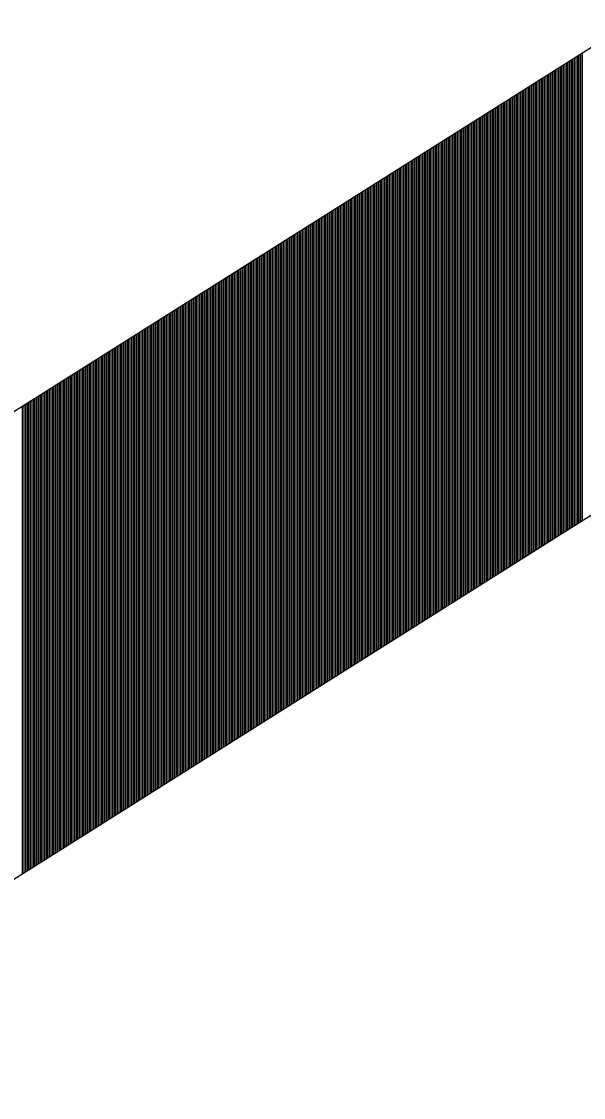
# Model space of a CAD drawing. Extents: x 1398460 to 1408037, y 380768 to 383968.
# Drawn here: x 1401007.47 to 1401011.03, y 380976.78 to 380983.57 of the extents above; entities that cross this region are included whole.
import ezdxf

# ---------------------------------------------------------------- set-up
doc = ezdxf.new("R2010")
doc.units = 0
doc.layers.add('Default', color=7, linetype='Continuous')

msp = doc.modelspace()

# ---------------------------------------------------------------- linework, layer by layer
at = {"layer": 'Default'}
for p, q in [((1401022.2485, 380990.4515), (1400998.5097, 380975.4903)), ((1401023.5814, 380988.3365), (1400999.8426, 380973.3753)), ((1401010.9673, 380983.3416), (1401010.9673, 380980.3866)), ((1401010.9773, 380983.3479), (1401010.9773, 380980.3929)), ((1401010.9873, 380983.3542), (1401010.9873, 380980.3992)), ((1401010.9973, 380983.3605), (1401010.9973, 380980.4055)), ((1401011.0073, 380983.3669), (1401011.0073, 380980.4118)), ((1401011.0173, 380983.3732), (1401011.0173, 380980.4181)), ((1401010.8573, 380983.2723), (1401010.8573, 380980.3172)), ((1401010.8673, 380983.2786), (1401010.8673, 380980.3235)), ((1401010.8773, 380983.2849), (1401010.8773, 380980.3298)), ((1401010.8873, 380983.2912), (1401010.8873, 380980.3361)), ((1401010.8973, 380983.2975), (1401010.8973, 380980.3424)), ((1401010.9073, 380983.3038), (1401010.9073, 380980.3487)), ((1401010.9173, 380983.3101), (1401010.9173, 380980.355)), ((1401010.9273, 380983.3164), (1401010.9273, 380980.3613)), ((1401010.9373, 380983.3227), (1401010.9373, 380980.3677)), ((1401010.9473, 380983.329), (1401010.9473, 380980.374)), ((1401010.9573, 380983.3353), (1401010.9573, 380980.3803)), ((1401010.7473, 380983.203), (1401010.7473, 380980.2479)), ((1401010.7573, 380983.2093), (1401010.7573, 380980.2542)), ((1401010.7673, 380983.2156), (1401010.7673, 380980.2605)), ((1401010.7773, 380983.2219), (1401010.7773, 380980.2668)), ((1401010.7873, 380983.2282), (1401010.7873, 380980.2731)), ((1401010.7973, 380983.2345), (1401010.7973, 380980.2794)), ((1401010.8073, 380983.2408), (1401010.8073, 380980.2857)), ((1401010.8173, 380983.2471), (1401010.8173, 380980.292)), ((1401010.8273, 380983.2534), (1401010.8273, 380980.2983)), ((1401010.8373, 380983.2597), (1401010.8373, 380980.3046)), ((1401010.8473, 380983.266), (1401010.8473, 380980.3109)), ((1401010.6373, 380983.1337), (1401010.6373, 380980.1786)), ((1401010.6473, 380983.14), (1401010.6473, 380980.1849)), ((1401010.6573, 380983.1463), (1401010.6573, 380980.1912)), ((1401010.6673, 380983.1526), (1401010.6673, 380980.1975)), ((1401010.6773, 380983.1589), (1401010.6773, 380980.2038)), ((1401010.6873, 380983.1652), (1401010.6873, 380980.2101)), ((1401010.6973, 380983.1715), (1401010.6973, 380980.2164)), ((1401010.7073, 380983.1778), (1401010.7073, 380980.2227)), ((1401010.7173, 380983.1841), (1401010.7173, 380980.229)), ((1401010.7273, 380983.1904), (1401010.7273, 380980.2353)), ((1401010.7373, 380983.1967), (1401010.7373, 380980.2416)), ((1401010.5373, 380983.0706), (1401010.5373, 380980.1156)), ((1401010.5473, 380983.0769), (1401010.5473, 380980.1219)), ((1401010.5573, 380983.0832), (1401010.5573, 380980.1282)), ((1401010.5673, 380983.0895), (1401010.5673, 380980.1345)), ((1401010.5773, 380983.0958), (1401010.5773, 380980.1408)), ((1401010.5873, 380983.1021), (1401010.5873, 380980.1471)), ((1401010.5973, 380983.1085), (1401010.5973, 380980.1534)), ((1401010.6073, 380983.1148), (1401010.6073, 380980.1597)), ((1401010.6173, 380983.1211), (1401010.6173, 380980.166)), ((1401010.6273, 380983.1274), (1401010.6273, 380980.1723)), ((1401010.4273, 380983.0013), (1401010.4273, 380980.0462)), ((1401010.4373, 380983.0076), (1401010.4373, 380980.0525)), ((1401010.4473, 380983.0139), (1401010.4473, 380980.0588)), ((1401010.4573, 380983.0202), (1401010.4573, 380980.0651)), ((1401010.4673, 380983.0265), (1401010.4673, 380980.0714)), ((1401010.4773, 380983.0328), (1401010.4773, 380980.0777)), ((1401010.4873, 380983.0391), (1401010.4873, 380980.084)), ((1401010.4973, 380983.0454), (1401010.4973, 380980.0903)), ((1401010.5073, 380983.0517), (1401010.5073, 380980.0966)), ((1401010.5173, 380983.058), (1401010.5173, 380980.1029)), ((1401010.5273, 380983.0643), (1401010.5273, 380980.1093)), ((1401010.3173, 380982.932), (1401010.3173, 380979.9769)), ((1401010.3273, 380982.9383), (1401010.3273, 380979.9832)), ((1401010.3373, 380982.9446), (1401010.3373, 380979.9895)), ((1401010.3473, 380982.9509), (1401010.3473, 380979.9958)), ((1401010.3573, 380982.9572), (1401010.3573, 380980.0021)), ((1401010.3673, 380982.9635), (1401010.3673, 380980.0084)), ((1401010.3773, 380982.9698), (1401010.3773, 380980.0147)), ((1401010.3873, 380982.9761), (1401010.3873, 380980.021)), ((1401010.3973, 380982.9824), (1401010.3973, 380980.0273)), ((1401010.4073, 380982.9887), (1401010.4073, 380980.0336)), ((1401010.4173, 380982.995), (1401010.4173, 380980.0399)), ((1401010.2073, 380982.8627), (1401010.2073, 380979.9076)), ((1401010.2173, 380982.869), (1401010.2173, 380979.9139)), ((1401010.2273, 380982.8753), (1401010.2273, 380979.9202)), ((1401010.2373, 380982.8816), (1401010.2373, 380979.9265)), ((1401010.2473, 380982.8879), (1401010.2473, 380979.9328)), ((1401010.2573, 380982.8942), (1401010.2573, 380979.9391)), ((1401010.2673, 380982.9005), (1401010.2673, 380979.9454)), ((1401010.2773, 380982.9068), (1401010.2773, 380979.9517)), ((1401010.2873, 380982.9131), (1401010.2873, 380979.958)), ((1401010.2973, 380982.9194), (1401010.2973, 380979.9643)), ((1401010.3073, 380982.9257), (1401010.3073, 380979.9706)), ((1401010.0973, 380982.7933), (1401010.0973, 380979.8382)), ((1401010.1073, 380982.7996), (1401010.1073, 380979.8446)), ((1401010.1173, 380982.8059), (1401010.1173, 380979.8509)), ((1401010.1273, 380982.8122), (1401010.1273, 380979.8572)), ((1401010.1373, 380982.8185), (1401010.1373, 380979.8635)), ((1401010.1473, 380982.8248), (1401010.1473, 380979.8698)), ((1401010.1573, 380982.8311), (1401010.1573, 380979.8761)), ((1401010.1673, 380982.8374), (1401010.1673, 380979.8824)), ((1401010.1773, 380982.8438), (1401010.1773, 380979.8887)), ((1401010.1873, 380982.8501), (1401010.1873, 380979.895)), ((1401010.1973, 380982.8564), (1401010.1973, 380979.9013)), ((1401009.9973, 380982.7303), (1401009.9973, 380979.7752)), ((1401010.0073, 380982.7366), (1401010.0073, 380979.7815)), ((1401010.0173, 380982.7429), (1401010.0173, 380979.7878)), ((1401010.0273, 380982.7492), (1401010.0273, 380979.7941)), ((1401010.0373, 380982.7555), (1401010.0373, 380979.8004)), ((1401010.0473, 380982.7618), (1401010.0473, 380979.8067)), ((1401010.0573, 380982.7681), (1401010.0573, 380979.813)), ((1401010.0673, 380982.7744), (1401010.0673, 380979.8193)), ((1401010.0773, 380982.7807), (1401010.0773, 380979.8256)), ((1401010.0873, 380982.787), (1401010.0873, 380979.8319)), ((1401009.8873, 380982.661), (1401009.8873, 380979.7059)), ((1401009.8973, 380982.6673), (1401009.8973, 380979.7122)), ((1401009.9073, 380982.6736), (1401009.9073, 380979.7185)), ((1401009.9173, 380982.6799), (1401009.9173, 380979.7248)), ((1401009.9273, 380982.6862), (1401009.9273, 380979.7311)), ((1401009.9373, 380982.6925), (1401009.9373, 380979.7374)), ((1401009.9473, 380982.6988), (1401009.9473, 380979.7437)), ((1401009.9573, 380982.7051), (1401009.9573, 380979.75)), ((1401009.9673, 380982.7114), (1401009.9673, 380979.7563)), ((1401009.9773, 380982.7177), (1401009.9773, 380979.7626)), ((1401009.9873, 380982.724), (1401009.9873, 380979.7689)), ((1401009.7773, 380982.5917), (1401009.7773, 380979.6366)), ((1401009.7873, 380982.598), (1401009.7873, 380979.6429)), ((1401009.7973, 380982.6043), (1401009.7973, 380979.6492)), ((1401009.8073, 380982.6106), (1401009.8073, 380979.6555)), ((1401009.8173, 380982.6169), (1401009.8173, 380979.6618)), ((1401009.8273, 380982.6232), (1401009.8273, 380979.6681)), ((1401009.8373, 380982.6295), (1401009.8373, 380979.6744)), ((1401009.8473, 380982.6358), (1401009.8473, 380979.6807)), ((1401009.8573, 380982.6421), (1401009.8573, 380979.687)), ((1401009.8673, 380982.6484), (1401009.8673, 380979.6933)), ((1401009.8773, 380982.6547), (1401009.8773, 380979.6996)), ((1401009.6673, 380982.5223), (1401009.6673, 380979.5672)), ((1401009.6773, 380982.5286), (1401009.6773, 380979.5735)), ((1401009.6873, 380982.5349), (1401009.6873, 380979.5799)), ((1401009.6973, 380982.5412), (1401009.6973, 380979.5862)), ((1401009.7073, 380982.5475), (1401009.7073, 380979.5925)), ((1401009.7173, 380982.5538), (1401009.7173, 380979.5988)), ((1401009.7273, 380982.5601), (1401009.7273, 380979.6051)), ((1401009.7373, 380982.5664), (1401009.7373, 380979.6114)), ((1401009.7473, 380982.5727), (1401009.7473, 380979.6177)), ((1401009.7573, 380982.5791), (1401009.7573, 380979.624)), ((1401009.7673, 380982.5854), (1401009.7673, 380979.6303)), ((1401009.5673, 380982.4593), (1401009.5673, 380979.5042)), ((1401009.5773, 380982.4656), (1401009.5773, 380979.5105)), ((1401009.5873, 380982.4719), (1401009.5873, 380979.5168)), ((1401009.5973, 380982.4782), (1401009.5973, 380979.5231)), ((1401009.6073, 380982.4845), (1401009.6073, 380979.5294)), ((1401009.6173, 380982.4908), (1401009.6173, 380979.5357)), ((1401009.6273, 380982.4971), (1401009.6273, 380979.542)), ((1401009.6373, 380982.5034), (1401009.6373, 380979.5483)), ((1401009.6473, 380982.5097), (1401009.6473, 380979.5546)), ((1401009.6573, 380982.516), (1401009.6573, 380979.5609)), ((1401009.4573, 380982.39), (1401009.4573, 380979.4349)), ((1401009.4673, 380982.3963), (1401009.4673, 380979.4412)), ((1401009.4773, 380982.4026), (1401009.4773, 380979.4475)), ((1401009.4873, 380982.4089), (1401009.4873, 380979.4538)), ((1401009.4973, 380982.4152), (1401009.4973, 380979.4601)), ((1401009.5073, 380982.4215), (1401009.5073, 380979.4664)), ((1401009.5173, 380982.4278), (1401009.5173, 380979.4727)), ((1401009.5273, 380982.4341), (1401009.5273, 380979.479)), ((1401009.5373, 380982.4404), (1401009.5373, 380979.4853)), ((1401009.5473, 380982.4467), (1401009.5473, 380979.4916)), ((1401009.5573, 380982.453), (1401009.5573, 380979.4979)), ((1401009.3473, 380982.3207), (1401009.3473, 380979.3656)), ((1401009.3573, 380982.327), (1401009.3573, 380979.3719)), ((1401009.3673, 380982.3333), (1401009.3673, 380979.3782)), ((1401009.3773, 380982.3396), (1401009.3773, 380979.3845)), ((1401009.3873, 380982.3459), (1401009.3873, 380979.3908)), ((1401009.3973, 380982.3522), (1401009.3973, 380979.3971)), ((1401009.4073, 380982.3585), (1401009.4073, 380979.4034)), ((1401009.4173, 380982.3648), (1401009.4173, 380979.4097)), ((1401009.4273, 380982.3711), (1401009.4273, 380979.416)), ((1401009.4373, 380982.3774), (1401009.4373, 380979.4223)), ((1401009.4473, 380982.3837), (1401009.4473, 380979.4286)), ((1401009.2373, 380982.2513), (1401009.2373, 380979.2962)), ((1401009.2473, 380982.2576), (1401009.2473, 380979.3025)), ((1401009.2573, 380982.2639), (1401009.2573, 380979.3088)), ((1401009.2673, 380982.2702), (1401009.2673, 380979.3151)), ((1401009.2773, 380982.2765), (1401009.2773, 380979.3215)), ((1401009.2873, 380982.2828), (1401009.2873, 380979.3278)), ((1401009.2973, 380982.2891), (1401009.2973, 380979.3341)), ((1401009.3073, 380982.2954), (1401009.3073, 380979.3404)), ((1401009.3173, 380982.3017), (1401009.3173, 380979.3467)), ((1401009.3273, 380982.308), (1401009.3273, 380979.353)), ((1401009.3373, 380982.3143), (1401009.3373, 380979.3593)), ((1401009.1273, 380982.182), (1401009.1273, 380979.2269)), ((1401009.1373, 380982.1883), (1401009.1373, 380979.2332)), ((1401009.1473, 380982.1946), (1401009.1473, 380979.2395)), ((1401009.1573, 380982.2009), (1401009.1573, 380979.2458)), ((1401009.1673, 380982.2072), (1401009.1673, 380979.2521)), ((1401009.1773, 380982.2135), (1401009.1773, 380979.2584)), ((1401009.1873, 380982.2198), (1401009.1873, 380979.2647)), ((1401009.1973, 380982.2261), (1401009.1973, 380979.271)), ((1401009.2073, 380982.2324), (1401009.2073, 380979.2773)), ((1401009.2173, 380982.2387), (1401009.2173, 380979.2836)), ((1401009.2273, 380982.245), (1401009.2273, 380979.2899)), ((1401009.0273, 380982.119), (1401009.0273, 380979.1639)), ((1401009.0373, 380982.1253), (1401009.0373, 380979.1702)), ((1401009.0473, 380982.1316), (1401009.0473, 380979.1765)), ((1401009.0573, 380982.1379), (1401009.0573, 380979.1828)), ((1401009.0673, 380982.1442), (1401009.0673, 380979.1891)), ((1401009.0773, 380982.1505), (1401009.0773, 380979.1954)), ((1401009.0873, 380982.1568), (1401009.0873, 380979.2017)), ((1401009.0973, 380982.1631), (1401009.0973, 380979.208)), ((1401009.1073, 380982.1694), (1401009.1073, 380979.2143)), ((1401009.1173, 380982.1757), (1401009.1173, 380979.2206)), ((1401008.9173, 380982.0496), (1401008.9173, 380979.0946)), ((1401008.9273, 380982.056), (1401008.9273, 380979.1009)), ((1401008.9373, 380982.0623), (1401008.9373, 380979.1072)), ((1401008.9473, 380982.0686), (1401008.9473, 380979.1135)), ((1401008.9573, 380982.0749), (1401008.9573, 380979.1198)), ((1401008.9673, 380982.0812), (1401008.9673, 380979.1261)), ((1401008.9773, 380982.0875), (1401008.9773, 380979.1324)), ((1401008.9873, 380982.0938), (1401008.9873, 380979.1387)), ((1401008.9973, 380982.1001), (1401008.9973, 380979.145)), ((1401009.0073, 380982.1064), (1401009.0073, 380979.1513)), ((1401009.0173, 380982.1127), (1401009.0173, 380979.1576)), ((1401008.8073, 380981.9803), (1401008.8073, 380979.0252)), ((1401008.8173, 380981.9866), (1401008.8173, 380979.0315)), ((1401008.8273, 380981.9929), (1401008.8273, 380979.0378)), ((1401008.8373, 380981.9992), (1401008.8373, 380979.0441)), ((1401008.8473, 380982.0055), (1401008.8473, 380979.0504)), ((1401008.8573, 380982.0118), (1401008.8573, 380979.0568)), ((1401008.8673, 380982.0181), (1401008.8673, 380979.0631)), ((1401008.8773, 380982.0244), (1401008.8773, 380979.0694)), ((1401008.8873, 380982.0307), (1401008.8873, 380979.0757)), ((1401008.8973, 380982.037), (1401008.8973, 380979.082)), ((1401008.9073, 380982.0433), (1401008.9073, 380979.0883)), ((1401008.6973, 380981.911), (1401008.6973, 380978.9559)), ((1401008.7073, 380981.9173), (1401008.7073, 380978.9622)), ((1401008.7173, 380981.9236), (1401008.7173, 380978.9685)), ((1401008.7273, 380981.9299), (1401008.7273, 380978.9748)), ((1401008.7373, 380981.9362), (1401008.7373, 380978.9811)), ((1401008.7473, 380981.9425), (1401008.7473, 380978.9874)), ((1401008.7573, 380981.9488), (1401008.7573, 380978.9937)), ((1401008.7673, 380981.9551), (1401008.7673, 380979)), ((1401008.7773, 380981.9614), (1401008.7773, 380979.0063)), ((1401008.7873, 380981.9677), (1401008.7873, 380979.0126)), ((1401008.7973, 380981.974), (1401008.7973, 380979.0189)), ((1401008.5873, 380981.8417), (1401008.5873, 380978.8866)), ((1401008.5973, 380981.848), (1401008.5973, 380978.8929)), ((1401008.6073, 380981.8543), (1401008.6073, 380978.8992)), ((1401008.6173, 380981.8606), (1401008.6173, 380978.9055)), ((1401008.6273, 380981.8669), (1401008.6273, 380978.9118)), ((1401008.6373, 380981.8732), (1401008.6373, 380978.9181)), ((1401008.6473, 380981.8795), (1401008.6473, 380978.9244)), ((1401008.6573, 380981.8858), (1401008.6573, 380978.9307)), ((1401008.6673, 380981.8921), (1401008.6673, 380978.937)), ((1401008.6773, 380981.8984), (1401008.6773, 380978.9433)), ((1401008.6873, 380981.9047), (1401008.6873, 380978.9496)), ((1401008.4873, 380981.7786), (1401008.4873, 380978.8236)), ((1401008.4973, 380981.7849), (1401008.4973, 380978.8299)), ((1401008.5073, 380981.7913), (1401008.5073, 380978.8362)), ((1401008.5173, 380981.7976), (1401008.5173, 380978.8425)), ((1401008.5273, 380981.8039), (1401008.5273, 380978.8488)), ((1401008.5373, 380981.8102), (1401008.5373, 380978.8551)), ((1401008.5473, 380981.8165), (1401008.5473, 380978.8614)), ((1401008.5573, 380981.8228), (1401008.5573, 380978.8677)), ((1401008.5673, 380981.8291), (1401008.5673, 380978.874)), ((1401008.5773, 380981.8354), (1401008.5773, 380978.8803)), ((1401008.3773, 380981.7093), (1401008.3773, 380978.7542)), ((1401008.3873, 380981.7156), (1401008.3873, 380978.7605)), ((1401008.3973, 380981.7219), (1401008.3973, 380978.7668)), ((1401008.4073, 380981.7282), (1401008.4073, 380978.7731)), ((1401008.4173, 380981.7345), (1401008.4173, 380978.7794)), ((1401008.4273, 380981.7408), (1401008.4273, 380978.7857)), ((1401008.4373, 380981.7471), (1401008.4373, 380978.7921)), ((1401008.4473, 380981.7534), (1401008.4473, 380978.7984)), ((1401008.4573, 380981.7597), (1401008.4573, 380978.8047)), ((1401008.4673, 380981.766), (1401008.4673, 380978.811)), ((1401008.4773, 380981.7723), (1401008.4773, 380978.8173)), ((1401008.2673, 380981.64), (1401008.2673, 380978.6849)), ((1401008.2773, 380981.6463), (1401008.2773, 380978.6912)), ((1401008.2873, 380981.6526), (1401008.2873, 380978.6975)), ((1401008.2973, 380981.6589), (1401008.2973, 380978.7038)), ((1401008.3073, 380981.6652), (1401008.3073, 380978.7101)), ((1401008.3173, 380981.6715), (1401008.3173, 380978.7164)), ((1401008.3273, 380981.6778), (1401008.3273, 380978.7227)), ((1401008.3373, 380981.6841), (1401008.3373, 380978.729)), ((1401008.3473, 380981.6904), (1401008.3473, 380978.7353)), ((1401008.3573, 380981.6967), (1401008.3573, 380978.7416)), ((1401008.3673, 380981.703), (1401008.3673, 380978.7479)), ((1401008.1573, 380981.5707), (1401008.1573, 380978.6156)), ((1401008.1673, 380981.577), (1401008.1673, 380978.6219)), ((1401008.1773, 380981.5833), (1401008.1773, 380978.6282)), ((1401008.1873, 380981.5896), (1401008.1873, 380978.6345)), ((1401008.1973, 380981.5959), (1401008.1973, 380978.6408)), ((1401008.2073, 380981.6022), (1401008.2073, 380978.6471)), ((1401008.2173, 380981.6085), (1401008.2173, 380978.6534)), ((1401008.2273, 380981.6148), (1401008.2273, 380978.6597)), ((1401008.2373, 380981.6211), (1401008.2373, 380978.666)), ((1401008.2473, 380981.6274), (1401008.2473, 380978.6723)), ((1401008.2573, 380981.6337), (1401008.2573, 380978.6786)), ((1401008.0573, 380981.5076), (1401008.0573, 380978.5526)), ((1401008.0673, 380981.5139), (1401008.0673, 380978.5589)), ((1401008.0773, 380981.5202), (1401008.0773, 380978.5652)), ((1401008.0873, 380981.5265), (1401008.0873, 380978.5715)), ((1401008.0973, 380981.5329), (1401008.0973, 380978.5778)), ((1401008.1073, 380981.5392), (1401008.1073, 380978.5841)), ((1401008.1173, 380981.5455), (1401008.1173, 380978.5904)), ((1401008.1273, 380981.5518), (1401008.1273, 380978.5967)), ((1401008.1373, 380981.5581), (1401008.1373, 380978.603)), ((1401008.1473, 380981.5644), (1401008.1473, 380978.6093)), ((1401007.9473, 380981.4383), (1401007.9473, 380978.4832)), ((1401007.9573, 380981.4446), (1401007.9573, 380978.4895)), ((1401007.9673, 380981.4509), (1401007.9673, 380978.4958)), ((1401007.9773, 380981.4572), (1401007.9773, 380978.5021)), ((1401007.9873, 380981.4635), (1401007.9873, 380978.5084)), ((1401007.9973, 380981.4698), (1401007.9973, 380978.5147)), ((1401008.0073, 380981.4761), (1401008.0073, 380978.521)), ((1401008.0173, 380981.4824), (1401008.0173, 380978.5273)), ((1401008.0273, 380981.4887), (1401008.0273, 380978.5337)), ((1401008.0373, 380981.495), (1401008.0373, 380978.54)), ((1401008.0473, 380981.5013), (1401008.0473, 380978.5463)), ((1401007.8373, 380981.369), (1401007.8373, 380978.4139)), ((1401007.8473, 380981.3753), (1401007.8473, 380978.4202)), ((1401007.8573, 380981.3816), (1401007.8573, 380978.4265)), ((1401007.8673, 380981.3879), (1401007.8673, 380978.4328)), ((1401007.8773, 380981.3942), (1401007.8773, 380978.4391)), ((1401007.8873, 380981.4005), (1401007.8873, 380978.4454)), ((1401007.8973, 380981.4068), (1401007.8973, 380978.4517)), ((1401007.9073, 380981.4131), (1401007.9073, 380978.458)), ((1401007.9173, 380981.4194), (1401007.9173, 380978.4643)), ((1401007.9273, 380981.4257), (1401007.9273, 380978.4706)), ((1401007.9373, 380981.432), (1401007.9373, 380978.4769)), ((1401007.7273, 380981.2997), (1401007.7273, 380978.3446)), ((1401007.7373, 380981.306), (1401007.7373, 380978.3509)), ((1401007.7473, 380981.3123), (1401007.7473, 380978.3572)), ((1401007.7573, 380981.3186), (1401007.7573, 380978.3635)), ((1401007.7673, 380981.3249), (1401007.7673, 380978.3698)), ((1401007.7773, 380981.3312), (1401007.7773, 380978.3761)), ((1401007.7873, 380981.3375), (1401007.7873, 380978.3824)), ((1401007.7973, 380981.3438), (1401007.7973, 380978.3887)), ((1401007.8073, 380981.3501), (1401007.8073, 380978.395)), ((1401007.8173, 380981.3564), (1401007.8173, 380978.4013)), ((1401007.8273, 380981.3627), (1401007.8273, 380978.4076)), ((1401007.6173, 380981.2303), (1401007.6173, 380978.2753)), ((1401007.6273, 380981.2366), (1401007.6273, 380978.2816)), ((1401007.6373, 380981.2429), (1401007.6373, 380978.2879)), ((1401007.6473, 380981.2492), (1401007.6473, 380978.2942)), ((1401007.6573, 380981.2555), (1401007.6573, 380978.3005)), ((1401007.6673, 380981.2618), (1401007.6673, 380978.3068)), ((1401007.6773, 380981.2682), (1401007.6773, 380978.3131)), ((1401007.6873, 380981.2745), (1401007.6873, 380978.3194)), ((1401007.6973, 380981.2808), (1401007.6973, 380978.3257)), ((1401007.7073, 380981.2871), (1401007.7073, 380978.332)), ((1401007.7173, 380981.2934), (1401007.7173, 380978.3383)), ((1401007.5173, 380981.1673), (1401007.5173, 380978.2122)), ((1401007.5273, 380981.1736), (1401007.5273, 380978.2185)), ((1401007.5373, 380981.1799), (1401007.5373, 380978.2248)), ((1401007.5473, 380981.1862), (1401007.5473, 380978.2311)), ((1401007.5573, 380981.1925), (1401007.5573, 380978.2374)), ((1401007.5673, 380981.1988), (1401007.5673, 380978.2437)), ((1401007.5773, 380981.2051), (1401007.5773, 380978.25)), ((1401007.5873, 380981.2114), (1401007.5873, 380978.2563)), ((1401007.5973, 380981.2177), (1401007.5973, 380978.2626)), ((1401007.6073, 380981.224), (1401007.6073, 380978.269)), ((1401007.4773, 380981.1421), (1401007.4773, 380978.187)), ((1401007.4873, 380981.1484), (1401007.4873, 380978.1933)), ((1401007.4973, 380981.1547), (1401007.4973, 380978.1996)), ((1401007.5073, 380981.161), (1401007.5073, 380978.2059))]:
    msp.add_line(p, q, dxfattribs=at)

doc.saveas('drawing.dxf')
